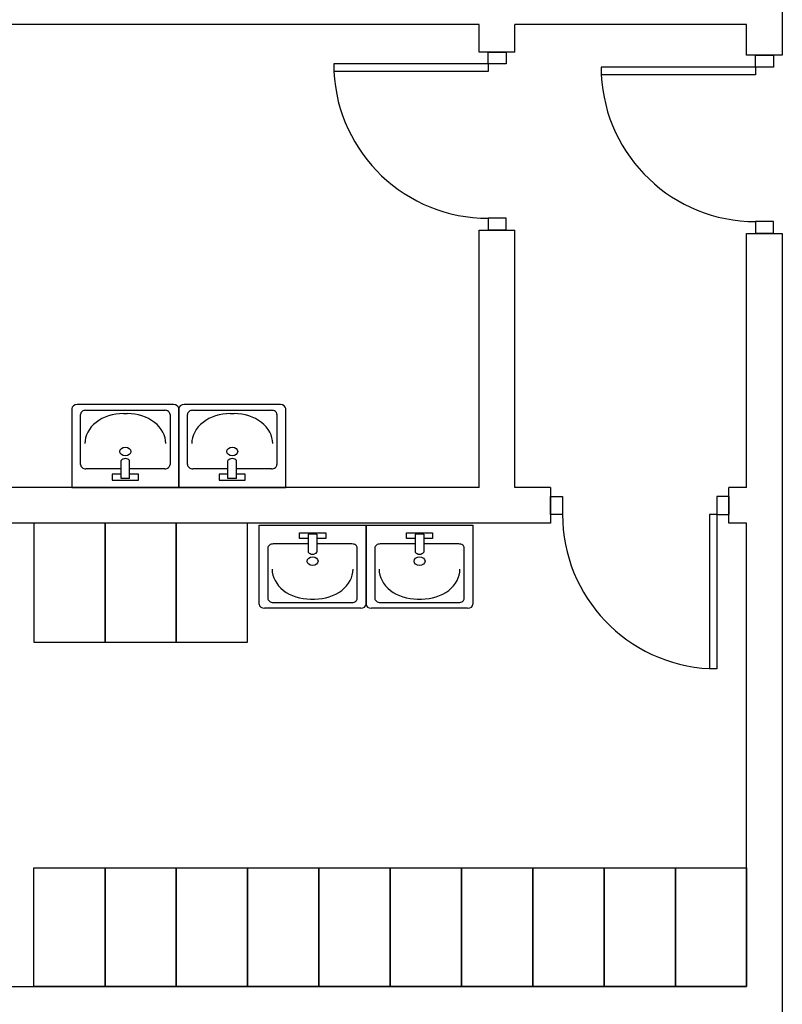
# Model space of a CAD drawing. Header units: millimetres. Extents: x -559 to 10735, y -2326 to 222.
# Tile 331 of 656: x 2508.71 to 2510.37, y -1738.15 to -1735.99. Entities that reach past the tile are written whole.
import ezdxf

# ---------------------------------------------------------------- set-up
doc = ezdxf.new("R2010")
doc.units = ezdxf.units.MM
doc.header["$LTSCALE"] = 4
doc.layers.add('Planta Baixa', color=251, linetype='Continuous')

# ---------------------------------------------------------------- blocks, each defined once
blk = doc.blocks.new('A1095D1-flat-13-flat-1')
at = {"color": 9}
for p, q in [((-0.3, 0), (-0.3, -0.5)), ((0, 0), (-0.3, 0)), ((0, -0.5), (0, 0)), ((-0.3, -0.5), (0, -0.5))]:
    blk.add_line(p, q, dxfattribs=at)
blk = doc.blocks.new('A1095D1-flat-12-flat-1')
at = {"color": 9}
for p, q in [((-0.3, 0), (-0.3, -0.5)), ((0, 0), (-0.3, 0)), ((0, -0.5), (0, 0)), ((-0.3, -0.5), (0, -0.5))]:
    blk.add_line(p, q, dxfattribs=at)
blk = doc.blocks.new('A1095D1-flat-11-flat-1')
at = {"color": 9}
for p, q in [((-0.3, 0), (-0.3, -0.5)), ((0, 0), (-0.3, 0)), ((0, -0.5), (0, 0)), ((-0.3, -0.5), (0, -0.5))]:
    blk.add_line(p, q, dxfattribs=at)
blk = doc.blocks.new('A1138DB-flat-5-flat-1')
at = {"color": 9}
for p, q in [((-0.225, -0.3325), (-0.225, 0)), ((-0.225, 0), (0.225, 0)), ((0.225, 0), (0.225, -0.3325)), ((-0.0551, -0.0563), (-0.0551, -0.0319)), ((-0.0551, -0.0319), (0.0551, -0.0319)), ((-0.018, -0.0382), (-0.018, -0.1144)), ((0.018, -0.0382), (-0.018, -0.0382)), ((0.018, -0.0382), (0.018, -0.1144)), ((0.0551, -0.0319), (0.0551, -0.0563)), ((-0.018, -0.0793), (-0.1657, -0.0793)), ((-0.018, -0.0563), (-0.0551, -0.0563)), ((0.0551, -0.0563), (0.018, -0.0563)), ((0.1657, -0.0793), (0.018, -0.0793)), ((-0.1882, -0.0968), (-0.1882, -0.3081)), ((0.1882, -0.3081), (0.1882, -0.0968)), ((-0.1882, -0.3081), (-0.1882, -0.3081)), ((-0.1657, -0.3256), (0.1657, -0.3256)), ((-0.0082, -0.3116), (0.0082, -0.3116)), ((0.2025, -0.35), (-0.2025, -0.35))]:
    blk.add_line(p, q, dxfattribs=at)
for centre, major_axis, start_param, end_param in [((-0.1657, -0.0968), (-0.0225, 0), 4.712388, 6.283186), ((0.1657, -0.0968), (-0.0225, 0), 3.141592, 4.71239), ((0, -0.1058), (0.0212, 0), 3.694408, 5.73037), ((0, -0.1521), (-0.0232, 0), 1.570796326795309, 7.853981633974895), ((-0.0082, -0.1856), (0.162, 0), 3.141592, 4.71239), ((0.0082, -0.1856), (0.162, 0), 4.712388, 6.283186), ((-0.1657, -0.3081), (0.0225, 0), 3.141592, 4.71239), ((0.1657, -0.3081), (0.0225, 0), 4.712388, 6.283186), ((-0.2025, -0.3325), (-0.0225, 0), 0, 1.570796), ((0.2025, -0.3325), (0.0225, 0), 4.712389, 6.283185)]:
    blk.add_ellipse(centre, major_axis=major_axis, ratio=0.777778, start_param=start_param, end_param=end_param, dxfattribs=at)
blk = doc.blocks.new('A1138DB-flat-4-flat-1')
at = {"color": 9}
for p, q in [((-0.225, 0.3325), (-0.225, 0)), ((0.2025, 0.35), (-0.2025, 0.35)), ((0.225, 0), (0.225, 0.3325)), ((-0.1882, 0.0968), (-0.1882, 0.3081)), ((-0.1882, 0.3081), (-0.1882, 0.3081)), ((-0.1657, 0.3256), (0.1657, 0.3256)), ((-0.0082, 0.3116), (0.0082, 0.3116)), ((0.1882, 0.3081), (0.1882, 0.0968)), ((-0.018, 0.0382), (-0.018, 0.1144)), ((0.018, 0.0382), (0.018, 0.1144)), ((-0.018, 0.0793), (-0.1657, 0.0793)), ((-0.0551, 0.0563), (-0.0551, 0.0319)), ((-0.018, 0.0563), (-0.0551, 0.0563)), ((0.1657, 0.0793), (0.018, 0.0793)), ((0.0551, 0.0563), (0.018, 0.0563)), ((0.0551, 0.0319), (0.0551, 0.0563)), ((-0.225, 0), (0.225, 0)), ((-0.0551, 0.0319), (0.0551, 0.0319)), ((0.018, 0.0382), (-0.018, 0.0382))]:
    blk.add_line(p, q, dxfattribs=at)
for centre, major_axis, start_param, end_param in [((-0.2025, 0.3325), (-0.0225, 0), -1.570796, 0), ((0.2025, 0.3325), (0.0225, 0), 0, 1.570796), ((-0.1657, 0.3081), (0.0225, 0), 1.570796, 3.141593), ((-0.0082, 0.1856), (0.162, 0), 1.570796, 3.141593), ((0.0082, 0.1856), (0.162, 0), -0.000001, 1.570797), ((0.1657, 0.3081), (0.0225, 0), -0.000001, 1.570797), ((0, 0.1521), (-0.0232, 0), -1.570796, 4.712389), ((-0.1657, 0.0968), (-0.0225, 0), -0.000001, 1.570797), ((0, 0.1058), (0.0212, 0), 0.552816, 2.588777), ((0.1657, 0.0968), (-0.0225, 0), 1.570796, 3.141593)]:
    blk.add_ellipse(centre, major_axis=major_axis, ratio=0.777778, start_param=start_param, end_param=end_param, dxfattribs=at)
blk = doc.blocks.new('A1138DB-flat-3-flat-1')
at = {"color": 9}
for p, q in [((-0.225, -0.3325), (-0.225, 0)), ((-0.225, 0), (0.225, 0)), ((0.225, 0), (0.225, -0.3325)), ((-0.0551, -0.0563), (-0.0551, -0.0319)), ((-0.0551, -0.0319), (0.0551, -0.0319)), ((-0.018, -0.0382), (-0.018, -0.1144)), ((0.018, -0.0382), (-0.018, -0.0382)), ((0.018, -0.0382), (0.018, -0.1144)), ((0.0551, -0.0319), (0.0551, -0.0563)), ((-0.018, -0.0793), (-0.1657, -0.0793)), ((-0.018, -0.0563), (-0.0551, -0.0563)), ((0.0551, -0.0563), (0.018, -0.0563)), ((0.1657, -0.0793), (0.018, -0.0793)), ((-0.1882, -0.0968), (-0.1882, -0.3081)), ((0.1882, -0.3081), (0.1882, -0.0968)), ((-0.1882, -0.3081), (-0.1882, -0.3081)), ((-0.1657, -0.3256), (0.1657, -0.3256)), ((-0.0082, -0.3116), (0.0082, -0.3116)), ((0.2025, -0.35), (-0.2025, -0.35))]:
    blk.add_line(p, q, dxfattribs=at)
for centre, major_axis, start_param, end_param in [((-0.1657, -0.0968), (-0.0225, 0), 4.712388, 6.283186), ((0.1657, -0.0968), (-0.0225, 0), 3.141592, 4.71239), ((0, -0.1058), (0.0212, 0), 3.694408, 5.73037), ((0, -0.1521), (-0.0232, 0), 1.570796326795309, 7.853981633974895), ((-0.0082, -0.1856), (0.162, 0), 3.141592, 4.71239), ((0.0082, -0.1856), (0.162, 0), 4.712388, 6.283186), ((-0.1657, -0.3081), (0.0225, 0), 3.141592, 4.71239), ((0.1657, -0.3081), (0.0225, 0), 4.712388, 6.283186), ((-0.2025, -0.3325), (-0.0225, 0), 0, 1.570796), ((0.2025, -0.3325), (0.0225, 0), 4.712389, 6.283185)]:
    blk.add_ellipse(centre, major_axis=major_axis, ratio=0.777778, start_param=start_param, end_param=end_param, dxfattribs=at)
blk = doc.blocks.new('AUD29D1S-flat-21-flat-1')
at = {"color": 9}
for p, q in [((0.325, 0), (0.2934, 0)), ((0.2934, 0), (0.2934, -0.65)), ((0.325, 0), (0.325, -0.65)), ((0.325, -0.65), (0.2934, -0.65))]:
    blk.add_line(p, q, dxfattribs=at)
blk.add_ellipse((0.325, 0), major_axis=(0.4596, 0.4596), ratio=1, start_param=2.356194, end_param=3.878361, dxfattribs=at)
blk = doc.blocks.new('AUD41D1S-flat-22-flat-1')
at = {"color": 9}
for p, q in [((-0.375, -0.0375), (-0.375, 0.0375)), ((0.375, 0.0375), (0.375, -0.0375))]:
    blk.add_line(p, q, dxfattribs=at)
blk = doc.blocks.new('AUD37D1S-flat-96-flat-1')
at = {"color": 9}
for p, q in [((-0.05, 0.0375), (-0.05, -0.0375)), ((0, 0.0375), (-0.05, 0.0375)), ((0, -0.0375), (0, 0.0375)), ((-0.05, -0.0375), (0, -0.0375))]:
    blk.add_line(p, q, dxfattribs=at)
at = {"color": 9, "width": 0.666667, "flags": 3}
for p in [(-0.05, 0), (-0.05, -0.0375)]:
    blk.add_attdef('JAMBPT', p, '', height=0.0075, rotation=180, dxfattribs=at)
at = {"color": 9, "oblique": 22.6199, "width": 1.083333, "flags": 3}
for p in [(-0.05, 0.0375), (-0.05, 0), (-0.05, -0.0375)]:
    blk.add_attdef('JAMBPT', p, '', height=0.00588, rotation=236.3099, dxfattribs=at)
blk = doc.blocks.new('AUD37D1S-flat-95-flat-1')
at = {"color": 9}
for p, q in [((0, -0.0375), (0, 0.0375)), ((0, 0.0375), (0.05, 0.0375)), ((0.05, 0.0375), (0.05, -0.0375)), ((0.05, -0.0375), (0, -0.0375))]:
    blk.add_line(p, q, dxfattribs=at)
at = {"color": 9, "text_generation_flag": 4, "width": 1.083333, "flags": 3}
for p in [(0.05, 0.0375), (0.05, 0), (0.05, -0.0375)]:
    blk.add_attdef('JAMBPT', p, '', height=0.00588, rotation=303.6901, dxfattribs=at)
at = {"color": 9, "text_generation_flag": 4, "width": 0.666667, "flags": 3}
for p in [(0.05, 0), (0.05, -0.0375)]:
    blk.add_attdef('JAMBPT', p, '', height=0.0075, dxfattribs=at)
blk = doc.blocks.new('AUD19D1S-flat-36-flat-1')
at = {"color": 9}
for p, q in [((0, 0), (0, 0)), ((0.75, 0), (0.75, 0))]:
    blk.add_line(p, q, dxfattribs=at)
blk = doc.blocks.new('AUD18D1S-flat-36-flat-1')
at = {"color": 9}
for p, q in [((0, 0.075), (0, -0.075)), ((0.75, -0.075), (0.75, 0.075))]:
    blk.add_line(p, q, dxfattribs=at)
blk = doc.blocks.new('AUD29D1S-flat-20-flat-1')
at = {"color": 9}
for p, q in [((-0.65, 0.325), (-0.65, 0.2934)), ((0, 0.325), (-0.65, 0.325)), ((0, 0.2934), (-0.65, 0.2934)), ((0, 0.325), (0, 0.2934))]:
    blk.add_line(p, q, dxfattribs=at)
blk.add_ellipse((0, 0.325), major_axis=(0.4596, -0.4596), ratio=1, start_param=-2.307564, end_param=-0.785398, dxfattribs=at)
blk = doc.blocks.new('AUD41D1S-flat-21-flat-1')
at = {"color": 9}
for p, q in [((-0.0375, 0.375), (0.0375, 0.375)), ((0.0375, -0.375), (-0.0375, -0.375))]:
    blk.add_line(p, q, dxfattribs=at)
blk = doc.blocks.new('AUD37D1S-flat-94-flat-1')
at = {"color": 9}
for p, q in [((-0.0375, 0.05), (-0.0375, 0)), ((0.0375, 0.05), (-0.0375, 0.05)), ((0.0375, 0), (0.0375, 0.05)), ((-0.0375, 0), (0.0375, 0))]:
    blk.add_line(p, q, dxfattribs=at)
at = {"color": 9, "oblique": 22.6199, "width": 1.083333, "flags": 3}
for p in [(-0.0375, 0.05), (0, 0.05), (0.0375, 0.05)]:
    blk.add_attdef('JAMBPT', p, '', height=0.00588, rotation=146.3099, dxfattribs=at)
at = {"color": 9, "width": 0.666667, "flags": 3}
for p in [(-0.0375, 0.05), (0, 0.05)]:
    blk.add_attdef('JAMBPT', p, '', height=0.0075, rotation=90, dxfattribs=at)
blk = doc.blocks.new('AUD37D1S-flat-93-flat-1')
at = {"color": 9}
for p, q in [((-0.0375, 0), (0.0375, 0)), ((-0.0375, -0.05), (-0.0375, 0)), ((0.0375, 0), (0.0375, -0.05)), ((0.0375, -0.05), (-0.0375, -0.05))]:
    blk.add_line(p, q, dxfattribs=at)
at = {"color": 9, "text_generation_flag": 4, "flags": 3}
for p, height, rotation, width in [((-0.0375, -0.05), 0.00588, 213.6901, 1.083333), ((-0.0375, -0.05), 0.0075, 270, 0.666667), ((0, -0.05), 0.00588, 213.6901, 1.083333), ((0, -0.05), 0.0075, 270, 0.666667), ((0.0375, -0.05), 0.00588, 213.6901, 1.083333)]:
    blk.add_attdef('JAMBPT', p, '', height=height, rotation=rotation, dxfattribs=dict(at, width=width))
blk = doc.blocks.new('AUD19D1S-flat-35-flat-1')
at = {"color": 9}
for p, q in [((0, 0), (0, 0)), ((0, -0.75), (0, -0.75))]:
    blk.add_line(p, q, dxfattribs=at)
blk = doc.blocks.new('AUD18D1S-flat-35-flat-1')
at = {"color": 9}
for p, q in [((0.075, 0), (-0.075, 0)), ((-0.075, -0.75), (0.075, -0.75))]:
    blk.add_line(p, q, dxfattribs=at)
blk = doc.blocks.new('AUD29D1S-flat-19-flat-1')
at = {"color": 9}
for p, q in [((-0.65, 0.325), (-0.65, 0.2934)), ((0, 0.325), (-0.65, 0.325)), ((0, 0.2934), (-0.65, 0.2934)), ((0, 0.325), (0, 0.2934))]:
    blk.add_line(p, q, dxfattribs=at)
blk.add_ellipse((0, 0.325), major_axis=(0.4596, -0.4596), ratio=1, start_param=-2.307564, end_param=-0.785398, dxfattribs=at)
blk = doc.blocks.new('AUD41D1S-flat-20-flat-1')
at = {"color": 9}
for p, q in [((-0.0375, 0.375), (0.0375, 0.375)), ((0.0375, -0.375), (-0.0375, -0.375))]:
    blk.add_line(p, q, dxfattribs=at)
blk = doc.blocks.new('AUD37D1S-flat-92-flat-1')
at = {"color": 9}
for p, q in [((-0.0375, 0.05), (-0.0375, 0)), ((0.0375, 0.05), (-0.0375, 0.05)), ((0.0375, 0), (0.0375, 0.05)), ((-0.0375, 0), (0.0375, 0))]:
    blk.add_line(p, q, dxfattribs=at)
at = {"color": 9, "oblique": 22.6199, "width": 1.083333, "flags": 3}
for p in [(-0.0375, 0.05), (0, 0.05), (0.0375, 0.05)]:
    blk.add_attdef('JAMBPT', p, '', height=0.00588, rotation=146.3099, dxfattribs=at)
at = {"color": 9, "width": 0.666667, "flags": 3}
for p in [(-0.0375, 0.05), (0, 0.05)]:
    blk.add_attdef('JAMBPT', p, '', height=0.0075, rotation=90, dxfattribs=at)
blk = doc.blocks.new('AUD37D1S-flat-91-flat-1')
at = {"color": 9}
for p, q in [((-0.0375, 0), (0.0375, 0)), ((-0.0375, -0.05), (-0.0375, 0)), ((0.0375, 0), (0.0375, -0.05)), ((0.0375, -0.05), (-0.0375, -0.05))]:
    blk.add_line(p, q, dxfattribs=at)
at = {"color": 9, "text_generation_flag": 4, "flags": 3}
for p, height, rotation, width in [((-0.0375, -0.05), 0.00588, 213.6901, 1.083333), ((-0.0375, -0.05), 0.0075, 270, 0.666667), ((0, -0.05), 0.00588, 213.6901, 1.083333), ((0, -0.05), 0.0075, 270, 0.666667), ((0.0375, -0.05), 0.00588, 213.6901, 1.083333)]:
    blk.add_attdef('JAMBPT', p, '', height=height, rotation=rotation, dxfattribs=dict(at, width=width))
blk = doc.blocks.new('AUD19D1S-flat-34-flat-1')
at = {"color": 9}
for p, q in [((0, 0), (0, 0)), ((0, -0.75), (0, -0.75))]:
    blk.add_line(p, q, dxfattribs=at)
blk = doc.blocks.new('AUD18D1S-flat-34-flat-1')
at = {"color": 9}
for p, q in [((0.075, 0), (-0.075, 0)), ((-0.075, -0.75), (0.075, -0.75))]:
    blk.add_line(p, q, dxfattribs=at)
blk = doc.blocks.new('A1095D1-flat-10-flat-1')
at = {"color": 9}
for p, q in [((-0.3, 0), (-0.3, 0.5)), ((-0.3, 0.5), (0, 0.5)), ((0, 0.5), (0, 0)), ((0, 0), (-0.3, 0))]:
    blk.add_line(p, q, dxfattribs=at)
blk = doc.blocks.new('A1095D1-flat-9-flat-1')
at = {"color": 9}
for p, q in [((-0.3, 0), (-0.3, 0.5)), ((-0.3, 0.5), (0, 0.5)), ((0, 0.5), (0, 0)), ((0, 0), (-0.3, 0))]:
    blk.add_line(p, q, dxfattribs=at)
blk = doc.blocks.new('A1095D1-flat-8-flat-1')
at = {"color": 9}
for p, q in [((-0.3, 0), (-0.3, 0.5)), ((-0.3, 0.5), (0, 0.5)), ((0, 0.5), (0, 0)), ((0, 0), (-0.3, 0))]:
    blk.add_line(p, q, dxfattribs=at)
blk = doc.blocks.new('A1095D1-flat-7-flat-1')
at = {"color": 9}
for p, q in [((-0.3, 0), (-0.3, 0.5)), ((-0.3, 0.5), (0, 0.5)), ((0, 0.5), (0, 0)), ((0, 0), (-0.3, 0))]:
    blk.add_line(p, q, dxfattribs=at)
blk = doc.blocks.new('A1095D1-flat-6-flat-1')
at = {"color": 9}
for p, q in [((-0.3, 0), (-0.3, 0.5)), ((-0.3, 0.5), (0, 0.5)), ((0, 0.5), (0, 0)), ((0, 0), (-0.3, 0))]:
    blk.add_line(p, q, dxfattribs=at)
blk = doc.blocks.new('A1095D1-flat-5-flat-1')
at = {"color": 9}
for p, q in [((-0.3, 0), (-0.3, 0.5)), ((-0.3, 0.5), (0, 0.5)), ((0, 0.5), (0, 0)), ((0, 0), (-0.3, 0))]:
    blk.add_line(p, q, dxfattribs=at)
blk = doc.blocks.new('A1095D1-flat-4-flat-1')
at = {"color": 9}
for p, q in [((-0.3, 0), (-0.3, 0.5)), ((-0.3, 0.5), (0, 0.5)), ((0, 0.5), (0, 0)), ((0, 0), (-0.3, 0))]:
    blk.add_line(p, q, dxfattribs=at)
blk = doc.blocks.new('A1095D1-flat-3-flat-1')
at = {"color": 9}
for p, q in [((-0.3, 0), (-0.3, 0.5)), ((-0.3, 0.5), (0, 0.5)), ((0, 0.5), (0, 0)), ((0, 0), (-0.3, 0))]:
    blk.add_line(p, q, dxfattribs=at)
blk = doc.blocks.new('A1095D1-flat-2-flat-1')
at = {"color": 9}
for p, q in [((-0.3, 0), (-0.3, 0.5)), ((-0.3, 0.5), (0, 0.5)), ((0, 0.5), (0, 0)), ((0, 0), (-0.3, 0))]:
    blk.add_line(p, q, dxfattribs=at)
blk = doc.blocks.new('A1095D1-flat-1-flat-1')
at = {"color": 9}
for p, q in [((-0.3, 0), (-0.3, 0.5)), ((-0.3, 0.5), (0, 0.5)), ((0, 0.5), (0, 0)), ((0, 0), (-0.3, 0))]:
    blk.add_line(p, q, dxfattribs=at)
blk = doc.blocks.new('A1138DB-flat-2-flat-1')
at = {"color": 9}
for p, q in [((-0.225, 0.3325), (-0.225, 0)), ((0.2025, 0.35), (-0.2025, 0.35)), ((0.225, 0), (0.225, 0.3325)), ((-0.1882, 0.0968), (-0.1882, 0.3081)), ((-0.1882, 0.3081), (-0.1882, 0.3081)), ((-0.1657, 0.3256), (0.1657, 0.3256)), ((-0.0082, 0.3116), (0.0082, 0.3116)), ((0.1882, 0.3081), (0.1882, 0.0968)), ((-0.018, 0.0382), (-0.018, 0.1144)), ((0.018, 0.0382), (0.018, 0.1144)), ((-0.018, 0.0793), (-0.1657, 0.0793)), ((-0.0551, 0.0563), (-0.0551, 0.0319)), ((-0.018, 0.0563), (-0.0551, 0.0563)), ((0.1657, 0.0793), (0.018, 0.0793)), ((0.0551, 0.0563), (0.018, 0.0563)), ((0.0551, 0.0319), (0.0551, 0.0563)), ((-0.225, 0), (0.225, 0)), ((-0.0551, 0.0319), (0.0551, 0.0319)), ((0.018, 0.0382), (-0.018, 0.0382))]:
    blk.add_line(p, q, dxfattribs=at)
for centre, major_axis, start_param, end_param in [((-0.2025, 0.3325), (-0.0225, 0), -1.570796, 0), ((0.2025, 0.3325), (0.0225, 0), 0, 1.570796), ((-0.1657, 0.3081), (0.0225, 0), 1.570796, 3.141593), ((-0.0082, 0.1856), (0.162, 0), 1.570796, 3.141593), ((0.0082, 0.1856), (0.162, 0), -0.000001, 1.570797), ((0.1657, 0.3081), (0.0225, 0), -0.000001, 1.570797), ((0, 0.1521), (-0.0232, 0), -1.570796, 4.712389), ((-0.1657, 0.0968), (-0.0225, 0), -0.000001, 1.570797), ((0, 0.1058), (0.0212, 0), 0.552816, 2.588777), ((0.1657, 0.0968), (-0.0225, 0), 1.570796, 3.141593)]:
    blk.add_ellipse(centre, major_axis=major_axis, ratio=0.777778, start_param=start_param, end_param=end_param, dxfattribs=at)

msp = doc.modelspace()

# ---------------------------------------------------------------- linework, layer by layer
at = {"layer": 'Planta Baixa'}
for p, q in [((2510.3737, -1735.2401), (2510.3737, -1736.071)), ((2510.3737, -1735.2401), (2510.3737, -1736.071)), ((2509.7116, -1736.0036), (2508.2963, -1736.0036)), ((2509.7116, -1736.0036), (2508.2963, -1736.0036)), ((2509.7116, -1736.0639), (2509.7116, -1736.0036)), ((2509.7116, -1736.0639), (2509.7116, -1736.0036)), ((2509.7895, -1736.0639), (2509.7895, -1736.0036)), ((2510.2958, -1736.0036), (2509.7895, -1736.0036)), ((2509.7895, -1736.0639), (2509.7895, -1736.0036)), ((2510.2958, -1736.0036), (2509.7895, -1736.0036)), ((2510.2958, -1736.071), (2510.2958, -1736.0036)), ((2510.2958, -1736.071), (2510.2958, -1736.0036)), ((2509.7116, -1737.0163), (2509.7116, -1736.4534)), ((2509.7116, -1737.0163), (2509.7116, -1736.4534)), ((2509.7895, -1737.0163), (2509.7895, -1736.4534)), ((2509.7895, -1737.0163), (2509.7895, -1736.4534)), ((2510.2958, -1737.0163), (2510.2958, -1736.4606)), ((2510.2958, -1737.0163), (2510.2958, -1736.4606)), ((2510.3737, -1736.4606), (2510.3737, -1739.8313)), ((2510.3737, -1736.4606), (2510.3737, -1739.8313)), ((2509.7116, -1737.0163), (2508.2963, -1737.0163)), ((2509.7116, -1737.0163), (2508.2963, -1737.0163)), ((2509.8675, -1737.0163), (2509.7895, -1737.0163)), ((2509.8675, -1737.0163), (2509.7895, -1737.0163)), ((2510.2958, -1737.0163), (2510.257, -1737.0163)), ((2510.2958, -1737.0163), (2510.257, -1737.0163)), ((2509.8675, -1737.0942), (2508.2963, -1737.0942)), ((2509.8675, -1737.0942), (2508.2963, -1737.0942)), ((2510.2958, -1737.0942), (2510.257, -1737.0942)), ((2510.2958, -1737.0942), (2510.257, -1737.0942)), ((2510.2958, -1738.107), (2510.2958, -1737.0942)), ((2510.2958, -1738.107), (2510.2958, -1737.0942)), ((2508.2963, -1738.107), (2510.2958, -1738.107)), ((2508.2963, -1738.107), (2510.2958, -1738.107))]:
    msp.add_line(p, q, dxfattribs=at)

# ---------------------------------------------------------------- block references
at = {"layer": 'Planta Baixa', "xscale": 0.5193635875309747, "yscale": 0.5193635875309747, "zscale": 0.5193635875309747}
for name, p in [('AUD18D1S-flat-34-flat-1', (2509.7505, -1736.0639)), ('AUD18D1S-flat-34-flat-1', (2509.7505, -1736.0639)), ('AUD41D1S-flat-20-flat-1', (2509.7505, -1736.2587)), ('AUD37D1S-flat-91-flat-1', (2509.7505, -1736.0639)), ('AUD41D1S-flat-20-flat-1', (2509.7505, -1736.2587)), ('AUD37D1S-flat-91-flat-1', (2509.7505, -1736.0639)), ('AUD19D1S-flat-34-flat-1', (2509.7505, -1736.0639)), ('AUD19D1S-flat-34-flat-1', (2509.7505, -1736.0639)), ('AUD18D1S-flat-35-flat-1', (2510.3348, -1736.071)), ('AUD18D1S-flat-35-flat-1', (2510.3348, -1736.071)), ('AUD41D1S-flat-21-flat-1', (2510.3348, -1736.2658)), ('AUD37D1S-flat-93-flat-1', (2510.3348, -1736.071)), ('AUD41D1S-flat-21-flat-1', (2510.3348, -1736.2658)), ('AUD37D1S-flat-93-flat-1', (2510.3348, -1736.071)), ('AUD19D1S-flat-35-flat-1', (2510.3348, -1736.071)), ('AUD19D1S-flat-35-flat-1', (2510.3348, -1736.071)), ('AUD29D1S-flat-19-flat-1', (2509.731, -1736.2587)), ('AUD29D1S-flat-19-flat-1', (2509.731, -1736.2587)), ('AUD29D1S-flat-20-flat-1', (2510.3153, -1736.2658)), ('AUD29D1S-flat-20-flat-1', (2510.3153, -1736.2658)), ('AUD37D1S-flat-92-flat-1', (2509.7505, -1736.4534)), ('AUD37D1S-flat-92-flat-1', (2509.7505, -1736.4534)), ('AUD37D1S-flat-94-flat-1', (2510.3348, -1736.4606)), ('AUD37D1S-flat-94-flat-1', (2510.3348, -1736.4606)), ('A1138DB-flat-2-flat-1', (2508.9379, -1737.0163)), ('A1138DB-flat-2-flat-1', (2508.9379, -1737.0163)), ('A1138DB-flat-4-flat-1', (2509.1716, -1737.0163)), ('A1138DB-flat-4-flat-1', (2509.1716, -1737.0163)), ('AUD18D1S-flat-36-flat-1', (2509.8675, -1737.0553)), ('AUD18D1S-flat-36-flat-1', (2509.8675, -1737.0553)), ('AUD41D1S-flat-22-flat-1', (2510.0622, -1737.0553)), ('AUD37D1S-flat-95-flat-1', (2509.8675, -1737.0553)), ('AUD41D1S-flat-22-flat-1', (2510.0622, -1737.0553)), ('AUD37D1S-flat-95-flat-1', (2509.8675, -1737.0553)), ('AUD19D1S-flat-36-flat-1', (2509.8675, -1737.0553)), ('AUD19D1S-flat-36-flat-1', (2509.8675, -1737.0553)), ('AUD37D1S-flat-96-flat-1', (2510.257, -1737.0553)), ('AUD37D1S-flat-96-flat-1', (2510.257, -1737.0553)), ('AUD29D1S-flat-21-flat-1', (2510.0622, -1737.0748)), ('AUD29D1S-flat-21-flat-1', (2510.0622, -1737.0748)), ('A1095D1-flat-11-flat-1', (2508.8936, -1737.0942)), ('A1095D1-flat-11-flat-1', (2508.8936, -1737.0942)), ('A1095D1-flat-12-flat-1', (2509.0494, -1737.0942)), ('A1095D1-flat-12-flat-1', (2509.0494, -1737.0942)), ('A1095D1-flat-13-flat-1', (2509.2052, -1737.0942)), ('A1095D1-flat-13-flat-1', (2509.2052, -1737.0942)), ('A1138DB-flat-3-flat-1', (2509.3472, -1737.0982)), ('A1138DB-flat-3-flat-1', (2509.3472, -1737.0982)), ('A1138DB-flat-5-flat-1', (2509.5809, -1737.0982)), ('A1138DB-flat-5-flat-1', (2509.5809, -1737.0982)), ('A1095D1-flat-10-flat-1', (2508.8936, -1738.107)), ('A1095D1-flat-10-flat-1', (2508.8936, -1738.107)), ('A1095D1-flat-9-flat-1', (2509.0494, -1738.107)), ('A1095D1-flat-9-flat-1', (2509.0494, -1738.107)), ('A1095D1-flat-6-flat-1', (2509.2052, -1738.107)), ('A1095D1-flat-6-flat-1', (2509.2052, -1738.107)), ('A1095D1-flat-5-flat-1', (2509.361, -1738.107)), ('A1095D1-flat-5-flat-1', (2509.361, -1738.107)), ('A1095D1-flat-7-flat-1', (2509.5168, -1738.107)), ('A1095D1-flat-7-flat-1', (2509.5168, -1738.107)), ('A1095D1-flat-8-flat-1', (2509.6726, -1738.107)), ('A1095D1-flat-8-flat-1', (2509.6726, -1738.107)), ('A1095D1-flat-3-flat-1', (2509.8284, -1738.107)), ('A1095D1-flat-3-flat-1', (2509.8284, -1738.107)), ('A1095D1-flat-4-flat-1', (2509.9842, -1738.107)), ('A1095D1-flat-4-flat-1', (2509.9842, -1738.107)), ('A1095D1-flat-2-flat-1', (2510.14, -1738.107)), ('A1095D1-flat-2-flat-1', (2510.14, -1738.107)), ('A1095D1-flat-1-flat-1', (2510.2958, -1738.107)), ('A1095D1-flat-1-flat-1', (2510.2958, -1738.107))]:
    msp.add_blockref(name, p, dxfattribs=at)

doc.saveas('drawing.dxf')
